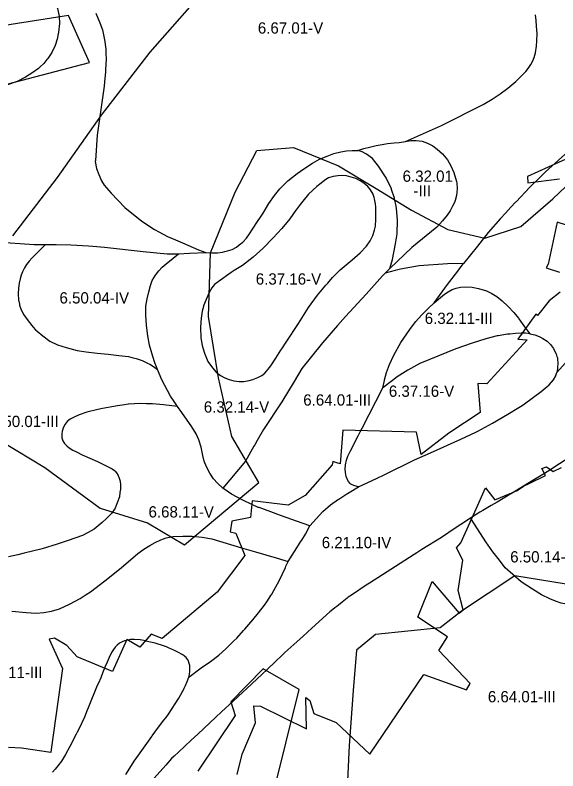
# Model space of a CAD drawing. Extents: x -555156 to -540209, y -1046851 to -1035695.
# Drawn here: x -543499 to -543018, y -1040556 to -1039885 of the extents above; entities that cross this region are included whole.
import ezdxf

# ---------------------------------------------------------------- set-up
doc = ezdxf.new("R2010")
doc.units = 0
for name, color, linetype in [('Vrstva 12', 7, 'Continuous'), ('Vrstva 27', 7, 'Continuous'), ('Vrstva 28', 7, 'Continuous'), ('Vrstva 29', 7, 'Continuous')]:
    doc.layers.add(name, color=color, linetype=linetype)

msp = doc.modelspace()

# ---------------------------------------------------------------- linework, layer by layer
at = {"layer": 'Vrstva 12'}
for points in [[(-543008.09, -1040012.11), (-543044.82, -1040028.47), (-543044.53, -1040034.06), (-543016.27, -1040030.62)], [(-542992.73, -1040077.22), (-543018.47, -1040069.12), (-543026.42, -1040106.22), (-543028.25, -1040109.57), (-543016.26, -1040113.57)], [(-543015.8, -1040131.16), (-543025.55, -1040139), (-543035.99, -1040151.94), (-543037.34, -1040150.84), (-543053.18, -1040172.95), (-543045.07, -1040173.6), (-543080.85, -1040212.66), (-543088.68, -1040212.35), (-543086.81, -1040238.09), (-543114.5, -1040256.25), (-543139.05, -1040275.21), (-543143.09, -1040255.56), (-543208.61, -1040253.69), (-543210.84, -1040283.44), (-543213.77, -1040282.6), (-543217.351261, -1040281.57974), (-543218.13, -1040284.5), (-543241.9, -1040311.62), (-543257, -1040320.16), (-543288.79, -1040316.27), (-543290.41, -1040331.21), (-543306.98, -1040334.34), (-543308.55, -1040343.99), (-543303.5, -1040345.07), (-543295.48, -1040365.03), (-543320.1, -1040397.44), (-543368.67, -1040438.62), (-543378.46, -1040434.91), (-543388.44, -1040446.32), (-543400.15, -1040439.57), (-543412.88, -1040467.85), (-543444.1, -1040454.95), (-543453.34, -1040444.7), (-543464.33, -1040438.44), (-543469, -1040439.3), (-543457.03, -1040465.35), (-543467.26, -1040537.23), (-543467.61, -1040539.78), (-543493.36, -1040535.88), (-543505.1, -1040535.47)], [(-543302.36, -1040559.22), (-543297.93, -1040541.28), (-543285.85, -1040513.47), (-543287.33, -1040498.36), (-543281.66, -1040498.66), (-543240.71, -1040518.68), (-543241.45, -1040491.06), (-543237.8, -1040493.7), (-543234.36, -1040505.17), (-543214.42, -1040513.21), (-543184.72, -1040541.32), (-543136.77, -1040470.51), (-543098.82602, -1040484.319267), (-543095.69, -1040478.51), (-543123.316609, -1040449.319795), (-543115.66, -1040437.26), (-543142.04, -1040419.72), (-543129.37, -1040388.16), (-543105.433029, -1040415.995419), (-543101.86, -1040413.09), (-543106.3, -1040396.02), (-543102.19, -1040369.21), (-543107.86, -1040358.04), (-543103.78, -1040353.78), (-543088.85, -1040320.24), (-543084.34, -1040310.1), (-543081.97, -1040304.77), (-543073.81, -1040315.43), (-543060.24, -1040309.89), (-543058.79, -1040309.3), (-543053.96, -1040307.33), (-543048.26, -1040303.54), (-543042.64, -1040300.6), (-543028.93, -1040293.84), (-543031.905122, -1040287.701906), (-543027.79, -1040286.11), (-543022.02, -1040290.29), (-543014.73, -1040286.72)]]:
    msp.add_lwpolyline(points, dxfattribs=at)
at = {"layer": 'Vrstva 28'}
for points in [[(-543502.29, -1039846.72), (-543494.67, -1039848.51), (-543487.5, -1039850.9), (-543480.33, -1039854.49), (-543474.06, -1039858.52), (-543469.43, -1039862.41), (-543465.55, -1039867.79), (-543463.31, -1039873.02), (-543461.51, -1039879.45), (-543460.02, -1039886.32), (-543459.87, -1039892.6), (-543460.77, -1039900.37), (-543461.81, -1039906.5), (-543463.6, -1039912.33), (-543466.59, -1039918.45), (-543470.18, -1039923.68), (-543471.01, -1039924.74), (-543473.76, -1039928.23), (-543476.91, -1039931.19), (-543478.54, -1039932.72), (-543483.32, -1039936.3), (-543489.89, -1039940.34), (-543497.36, -1039944.08), (-543506.92, -1039947.36)], [(-543427.69, -1039883.66), (-543424.11, -1039892.03), (-543421.57, -1039898.46), (-543419.48, -1039908.62), (-543418.9, -1039913.7), (-543418.73, -1039915.2), (-543418.59, -1039919.42), (-543418.43, -1039924.01), (-543418.88, -1039933.88), (-543419.04, -1039935.67), (-543419.34, -1039938.92), (-543419.86, -1039944.6), (-543420.19, -1039948.21), (-543426.46, -1039991.7), (-543427.99, -1040014.48), (-543428.04, -1040015.21), (-543427.11, -1040021.36), (-543425.06, -1040026.82), (-543422.58, -1040032.38), (-543420.11, -1040036.22), (-543414.12, -1040043.25), (-543401.83, -1040056.07), (-543386.67, -1040068.1), (-543375.69, -1040075.68), (-543371.16, -1040078), (-543368.34, -1040079.44), (-543363.41, -1040081.96), (-543360.93, -1040083.02), (-543350.6, -1040087.45), (-543336.65, -1040093.6), (-543330.16, -1040095.9)], [(-543152.9, -1039997.36), (-543121.08, -1039983.16), (-543084, -1039964.67), (-543075.98, -1039959.89), (-543069.07, -1039955.2), (-543062.32, -1039950.24), (-543055.24, -1039944.26), (-543049.35, -1039938.63), (-543046.36, -1039935.47), (-543044.23, -1039932.82), (-543041.75, -1039928.98), (-543040.13, -1039925.9), (-543038.85, -1039922.83), (-543037.66, -1039918.82), (-543036.76, -1039912.99), (-543036.37, -1039908.06), (-543036.29, -1039901.57), (-543036.63, -1039895.08), (-543037.05, -1039890.13), (-543037.61, -1039884.89)], [(-542943.03, -1039946.5), (-542981.91, -1039982.92), (-543008.83, -1040006.45), (-543028.7, -1040024.5), (-543033.44, -1040029.1), (-543042.63, -1040038.01), (-543054.93, -1040051.05), (-543055.32, -1040051.46), (-543059.42, -1040055.83), (-543064.32, -1040061.05), (-543068.77, -1040065.8), (-543079.67, -1040078.36), (-543089.23, -1040090.46), (-543101.48, -1040105.71)], [(-543195.32, -1040005.55), (-543189.94, -1040003.76), (-543184.99, -1040002.56), (-543179.01, -1040001.11), (-543173.55, -1040000.09), (-543168.86, -1039999.32), (-543162.88, -1039998.63), (-543158.44, -1039998.21), (-543152.9, -1039997.36)], [(-543152.9, -1039997.36), (-543148.22, -1039996.65), (-543143.44, -1039996.65), (-543138.07, -1039997.25), (-543133.29, -1039998.89), (-543128.81, -1040001.28), (-543124.77, -1040004.42), (-543120.14, -1040008.31), (-543115.81, -1040013.84), (-543112.67, -1040018.92), (-543109.99, -1040025.04), (-543107.6, -1040032.97), (-543107.49, -1040034.18), (-543107, -1040039.54), (-543107.6, -1040045.37), (-543109.01, -1040049.83), (-543109.54, -1040051.5), (-543111.24, -1040054.84), (-543112.82, -1040057.92), (-543113.48, -1040058.99), (-543115.96, -1040063), (-543120.14, -1040067.94), (-543125.23, -1040073.37), (-543147.19, -1040091.48)], [(-543330.16, -1040095.9), (-543324.87, -1040096.42), (-543319.66, -1040096.33), (-543315.22, -1040095.73), (-543313.13, -1040095.21), (-543310.78, -1040094.62), (-543306.77, -1040093.26), (-543302.85, -1040091.12), (-543300.37, -1040089.24), (-543297.21, -1040086.77), (-543294.05, -1040083.26), (-543291.24, -1040079.34), (-543288.58, -1040075.22), (-543283.65, -1040067.59), (-543282.25, -1040065.51), (-543279.32, -1040061.17), (-543279.24, -1040061.04), (-543274.24, -1040052.5), (-543269.01, -1040045.48), (-543264.38, -1040039.35), (-543257.36, -1040032.32), (-543249, -1040025.9), (-543243.16, -1040021.8), (-543235.48, -1040016.59), (-543229.33, -1040013.09), (-543222.5, -1040010.35), (-543216.36, -1040008.22), (-543210.38, -1040006.68), (-543205.26, -1040005.74), (-543200.14, -1040005.32), (-543195.32, -1040005.55)], [(-543176.89, -1040019.35), (-543182.27, -1040012.6), (-543187.48, -1040008.67), (-543191.49, -1040006.62), (-543195.32, -1040005.55)], [(-543166.81, -1040110.26), (-543164.56, -1040102.32), (-543161.72, -1040088.27), (-543160.38, -1040079.31), (-543160.08, -1040067.35), (-543160.81, -1040057), (-543160.83, -1040056.74), (-543161.57, -1040053.25), (-543162.56, -1040048.63), (-543162.72, -1040047.87), (-543165.28, -1040039.93), (-543165.48, -1040039.52), (-543170.24, -1040029.59), (-543176.89, -1040019.35)], [(-543296.31, -1040210.56), (-543291.71, -1040209.71), (-543288.38, -1040208.6), (-543284.02, -1040207.06), (-543280.44, -1040205.1), (-543277.71, -1040202.96), (-543274.72, -1040199.63), (-543272.42, -1040196.53), (-543267.93, -1040189.81), (-543263.6, -1040182.64), (-543262.75, -1040181.38), (-543258.86, -1040175.61), (-543247.82, -1040159.03), (-543238.99, -1040144.82), (-543231.08, -1040133.91), (-543223.61, -1040125.1), (-543221.96, -1040123.2), (-543217.64, -1040118.22), (-543217.37, -1040117.94), (-543210.91, -1040111.35), (-543200.16, -1040102.38), (-543193.14, -1040096.22), (-543187.68, -1040090.41), (-543184.26, -1040085.55), (-543181.87, -1040080.93), (-543180.34, -1040076.07), (-543179.64, -1040072.58), (-543179.3, -1040066.68), (-543179.13, -1040060.45), (-543179.13, -1040056.23), (-543179.13, -1040055.67), (-543179.54, -1040052.67), (-543179.73, -1040051.23), (-543180.46, -1040048.23), (-543180.75, -1040047.04), (-543182.03, -1040043.71), (-543183.05, -1040041.94), (-543184, -1040040.29), (-543186.47, -1040037.48), (-543189.8, -1040034.57), (-543193.21, -1040032.27), (-543197.05, -1040030.3), (-543201.15, -1040029.11), (-543205.25, -1040028.08), (-543209.6, -1040027.74), (-543212.93, -1040027.83), (-543217.2, -1040028.42), (-543221.21, -1040029.79), (-543224.62, -1040031.67), (-543227.87, -1040034.32), (-543231.69, -1040037.35), (-543238.86, -1040044.07), (-543243.93, -1040050.35), (-543246.35, -1040053.53), (-543249.79, -1040058.06), (-543250.06, -1040058.42), (-543255.44, -1040066.19), (-543262.61, -1040074.56), (-543270.22, -1040083.08), (-543279.04, -1040092.05)], [(-543516.61, -1040086.56), (-543482.4, -1040088.95), (-543472.1, -1040088.8)], [(-543472.1, -1040088.8), (-543476.71, -1040093.44), (-543481.92, -1040098.68), (-543484.4, -1040101.07), (-543486.79, -1040103.8), (-543489.01, -1040106.79), (-543490.88, -1040109.69), (-543492.59, -1040113.11), (-543493.7, -1040116.01), (-543494.81, -1040119.43), (-543495.58, -1040123.1), (-543496.26, -1040127.71), (-543496.43, -1040132.58), (-543496.43, -1040132.65), (-543496.09, -1040137.96), (-543495.31, -1040141.86), (-543495.15, -1040142.66), (-543493.87, -1040146.84), (-543491.57, -1040151.2), (-543487.72, -1040156.58), (-543483.29, -1040162.13), (-543481, -1040164.5), (-543479.61, -1040165.93), (-543474.57, -1040170.03), (-543468.42, -1040174.56), (-543461.43, -1040177.97), (-543453.83, -1040180.45), (-543444.27, -1040182.92), (-543436.16, -1040184.21), (-543426.52, -1040185.4), (-543416.64, -1040186.32), (-543407.08, -1040187.37), (-543398.71, -1040188.41), (-543394.42, -1040189.42), (-543391.69, -1040190.06), (-543386.46, -1040191.85), (-543381.09, -1040194.39), (-543379.77, -1040195.2), (-543376.46, -1040197.23), (-543372.89, -1040199.72)], [(-543472.1, -1040088.8), (-543462.69, -1040088.8), (-543449.84, -1040089.1), (-543434.01, -1040090.15), (-543430.2, -1040090.48), (-543419.85, -1040091.38), (-543385.65, -1040095.12)], [(-543279.04, -1040092.05), (-543288, -1040100.27), (-543297.41, -1040107.44), (-543304.97, -1040112.11), (-543307.57, -1040113.72), (-543319.22, -1040121.94), (-543322.24, -1040124.51), (-543324.63, -1040127.33), (-543327.11, -1040131.51), (-543329.84, -1040137.66), (-543332.06, -1040143.3), (-543332.22, -1040143.88), (-543333.39, -1040148.06), (-543333.42, -1040148.17), (-543334.15, -1040154.21), (-543334.89, -1040162.13), (-543334.6, -1040171.69), (-543333.4, -1040178.57), (-543332.52, -1040181.47), (-543331.31, -1040185.44), (-543328.24, -1040192.8), (-543324.05, -1040198.43), (-543320.9, -1040202.19), (-543317.06, -1040205.27), (-543313.21, -1040207.32), (-543309.46, -1040208.85), (-543305.11, -1040209.96), (-543300.41, -1040210.56), (-543296.31, -1040210.56)], [(-543147.19, -1040091.48), (-543166.81, -1040110.26)], [(-543385.65, -1040095.12), (-543364.44, -1040097.21), (-543359.51, -1040097.21), (-543354.28, -1040097.21)], [(-543372.89, -1040199.72), (-543373.85, -1040197.38), (-543375.12, -1040193.85), (-543377.13, -1040188.26), (-543380.12, -1040178.25), (-543381.61, -1040170.03), (-543382.66, -1040160.91), (-543382.99, -1040155.87), (-543383.26, -1040151.8), (-543383.25, -1040150.91), (-543383.21, -1040143.49), (-543382.18, -1040137.09), (-543380.56, -1040130.85), (-543379.11, -1040125.3), (-543377.49, -1040120.86), (-543374.67, -1040116.25), (-543371.68, -1040112.15), (-543368.61, -1040108.99), (-543365.28, -1040105.92), (-543359.13, -1040101.05), (-543354.28, -1040097.21)], [(-543354.28, -1040097.21), (-543344.42, -1040096.61), (-543330.16, -1040095.9)], [(-543101.48, -1040105.71), (-543115.81, -1040106.2), (-543140.91, -1040107.84), (-543157.34, -1040110.68), (-543162.23, -1040111.96), (-543170.97, -1040114.24)], [(-543127.54, -1040140.55), (-543115.74, -1040124.41), (-543106.66, -1040112.5), (-543103.6, -1040108.48), (-543101.48, -1040105.71)], [(-543166.81, -1040110.26), (-543169.26, -1040112.6), (-543170.97, -1040114.24)], [(-543170.97, -1040114.24), (-543173.24, -1040116.76), (-543187.96, -1040133.07), (-543206.08, -1040152.78), (-543213.17, -1040160.87), (-543226.47, -1040176.06), (-543244.77, -1040198.81), (-543251.69, -1040210.42), (-543262.54, -1040228.63), (-543278.75, -1040253.21), (-543284.41, -1040262.81), (-543286.66, -1040266.63), (-543287.38, -1040267.86), (-543294.7, -1040281.2), (-543314.84, -1040305.19)], [(-543018.83, -1040202.64), (-543008.58, -1040191.25), (-543006.91, -1040189.39), (-542997.5, -1040177.58), (-542997.24, -1040177.19), (-542991.08, -1040168.02), (-542982.12, -1040153.22), (-542980.75, -1040150.78), (-542973.01, -1040136.93), (-542969.71, -1040129.33), (-542963.07, -1040114.07)], [(-543127.54, -1040140.55), (-543121.95, -1040135.95), (-543118.28, -1040132.96), (-543115.21, -1040130.83), (-543111.53, -1040128.86), (-543108.04, -1040127.67), (-543104.11, -1040126.9), (-543099.33, -1040126.56), (-543093.78, -1040126.9), (-543088.06, -1040128.01), (-543081.15, -1040130.14), (-543076.28, -1040132.36), (-543071.85, -1040135.18), (-543067.32, -1040138.85), (-543062.03, -1040143.98), (-543056.91, -1040149.19), (-543052.83, -1040154.35), (-543052.39, -1040154.91), (-543046.5, -1040163.19), (-543046.34, -1040163.4)], [(-543172.93, -1040216.04), (-543171.59, -1040209.59), (-543171.48, -1040209.04), (-543169.69, -1040202.46), (-543167.16, -1040195.46), (-543163.15, -1040187.09), (-543157.01, -1040175.82), (-543151.8, -1040168.13), (-543149.11, -1040164.26), (-543147.7, -1040162.24), (-543143.78, -1040157.28), (-543138.74, -1040151.65), (-543132.94, -1040145.76), (-543127.54, -1040140.55)], [(-543046.34, -1040163.4), (-543042.64, -1040168.14)], [(-543042.64, -1040168.14), (-543046.48, -1040167.71), (-543049.34, -1040167.59), (-543050.41, -1040167.54), (-543055.53, -1040167.88), (-543060.4, -1040168.37), (-543062.45, -1040168.57), (-543070.79, -1040169.95), (-543071.66, -1040170.1), (-543081.82, -1040172.54), (-543093.92, -1040176.42), (-543108.26, -1040181.36), (-543124.39, -1040187.93), (-543140.22, -1040194.66), (-543150.98, -1040200.34), (-543160.24, -1040206.31), (-543164.52, -1040209.59), (-543172.93, -1040216.04)], [(-543042.64, -1040168.14), (-543038.21, -1040169.08), (-543034.48, -1040170.46), (-543034.28, -1040170.53), (-543033.79, -1040170.8), (-543031.12, -1040172.24), (-543027.45, -1040174.8), (-543024.21, -1040177.62), (-543021.65, -1040181.29), (-543019.5, -1040185.59), (-543019.34, -1040185.9), (-543018.62, -1040188.3), (-543018.23, -1040189.58), (-543018.15, -1040190.7), (-543017.89, -1040194.27), (-543018.06, -1040198.29), (-543018.24, -1040199.3), (-543018.83, -1040202.64)], [(-543355.14, -1040232.57), (-543358.19, -1040228.13), (-543361.45, -1040223.38), (-543369.07, -1040209.04), (-543372.89, -1040199.72)], [(-543182.53, -1040298.39), (-543178.13, -1040296.29), (-543171.94, -1040293.34), (-543144.9, -1040280.04), (-543130.71, -1040273.7), (-543103.75, -1040261.65), (-543090.6, -1040255.34), (-543088.81, -1040254.48), (-543075.82, -1040247.6), (-543062.08, -1040239.53), (-543052.53, -1040233.65), (-543049.48, -1040231.77), (-543047.29, -1040230.42), (-543032.65, -1040219.51), (-543025.63, -1040213.59), (-543021.79, -1040209.07), (-543019.74, -1040205.39), (-543019.63, -1040205.05), (-543018.83, -1040202.64)], [(-543194.49, -1040304.1), (-543198, -1040303.2), (-543200.3, -1040302.35), (-543201.46, -1040301.52), (-543202.1, -1040301.07), (-543203.55, -1040299.27), (-543204.66, -1040297.22), (-543204.75, -1040296.95), (-543205.43, -1040294.83), (-543206.19, -1040291.33), (-543206.45, -1040288), (-543206.2, -1040284.76), (-543206.19, -1040284.58), (-543205.25, -1040280.31), (-543204.06, -1040276.64), (-543201.84, -1040272.03), (-543194.93, -1040258.65), (-543193.08, -1040255.06), (-543191.4, -1040251.81), (-543172.93, -1040216.04)], [(-543355.14, -1040232.57), (-543367.68, -1040231.31), (-543377.33, -1040230.45), (-543382.67, -1040230.28), (-543388, -1040230.11), (-543398.49, -1040230.71), (-543398.83, -1040230.76), (-543402.2, -1040231.26), (-543408.22, -1040232.16), (-543421.62, -1040234.47), (-543425.68, -1040235.42), (-543435.45, -1040237.71), (-543442.26, -1040239.98), (-543446.7, -1040242.03), (-543450.28, -1040244.07), (-543452.93, -1040246.12), (-543454.89, -1040248.43), (-543456.34, -1040250.99), (-543457.54, -1040254.49), (-543457.79, -1040256.94), (-543457.88, -1040257.82), (-543457.88, -1040260.02), (-543457.88, -1040260.56), (-543456.94, -1040263.03), (-543455.32, -1040265.42), (-543453.44, -1040267.65), (-543451.22, -1040269.52), (-543447.89, -1040271.32), (-543444.82, -1040272.94), (-543439.61, -1040275.5), (-543426.12, -1040281.65), (-543417.24, -1040286.01), (-543413.23, -1040288.14), (-543411.1, -1040289.51), (-543410.52, -1040290.12), (-543409.22, -1040291.47), (-543407.86, -1040293.86), (-543406.83, -1040296.34), (-543406.06, -1040298.99), (-543405.72, -1040302.15), (-543405.72, -1040306.16), (-543406.15, -1040309.15), (-543406.66, -1040312.74), (-543408.6, -1040318.27), (-543410.54, -1040323.05), (-543413.83, -1040327.53), (-543416.08, -1040329.94), (-543418.16, -1040332.16), (-543421.88, -1040335.59), (-543423.69, -1040337.25), (-543428.92, -1040341.43), (-543434.44, -1040344.57), (-543439.52, -1040347.11), (-543445.2, -1040349.35), (-543452.97, -1040352.04), (-543461.93, -1040354.88), (-543475.22, -1040359.07), (-543491.05, -1040362.95), (-543496.83, -1040364.32), (-543504.95, -1040366.24)], [(-543314.84, -1040305.19), (-543319.77, -1040300.85), (-543323.21, -1040296.97), (-543326.5, -1040291.74), (-543329.33, -1040286.36), (-543331.42, -1040281.13), (-543332.77, -1040276.19), (-543333.67, -1040271.66), (-543334.24, -1040268.81), (-543334.26, -1040268.72), (-543336.2, -1040262.15), (-543338.59, -1040257.06), (-543342.54, -1040250.79), (-543351.43, -1040237.97), (-543355.14, -1040232.57)], [(-543006.26, -1040277.12), (-543016.27, -1040283.52), (-543025.08, -1040289.16), (-543029.79, -1040292.08), (-543041.54, -1040299.36), (-543042.87, -1040300.17), (-543056, -1040308.16), (-543058.41, -1040309.63), (-543059.58, -1040310.34), (-543071.71, -1040317.49), (-543074.22, -1040318.97), (-543076.97, -1040320.6), (-543084.49, -1040325.06), (-543087.03, -1040326.56), (-543093.5, -1040330.69), (-543095.32, -1040331.85)], [(-543194.49, -1040304.1), (-543182.53, -1040298.39)], [(-543237.69, -1040338.63), (-543249.75, -1040334.37), (-543266.92, -1040328.3), (-543267.71, -1040328.02), (-543282.86, -1040322.44), (-543283.54, -1040322.19), (-543289.15, -1040319.61), (-543296.54, -1040316.21), (-543307.23, -1040310.42), (-543314.84, -1040305.19)], [(-543226.16, -1040325.77), (-543219.58, -1040320.1), (-543212.43, -1040315.08), (-543212.12, -1040314.86), (-543205.09, -1040310.32), (-543204.37, -1040309.86), (-543202.86, -1040308.89), (-543194.49, -1040304.1)], [(-543237.69, -1040338.63), (-543226.16, -1040325.77)], [(-543095.32, -1040331.85), (-543103.89, -1040337.33), (-543108.81, -1040340.66), (-543120.88, -1040348.83), (-543138.44, -1040359.71), (-543142.83, -1040362.43), (-543145.25, -1040363.99), (-543161.92, -1040374.73), (-543184.92, -1040389.37), (-543187.69, -1040391.22), (-543200.05, -1040399.46), (-543203.74, -1040401.93), (-543204.79, -1040402.78), (-543209.23, -1040406.36), (-543212.47, -1040408.97), (-543213.84, -1040410.08), (-543215.53, -1040411.44), (-543218.79, -1040414.07), (-543219.95, -1040415), (-543235.89, -1040429.39), (-543243.7, -1040436.44), (-543249.37, -1040441.56), (-543259.94, -1040451.1), (-543260.12, -1040451.28), (-543270.67, -1040461.36), (-543273.43, -1040463.99), (-543275.38, -1040465.86), (-543294.04, -1040483.24), (-543297.27, -1040486.25), (-543305.7, -1040494.1), (-543316.1, -1040503.81), (-543321.01, -1040508.4), (-543337.1, -1040523.43), (-543342.89, -1040528.83), (-543354.22, -1040539.4), (-543358.16, -1040543.08), (-543360.33, -1040545.1), (-543365.44, -1040550.9), (-543375.76, -1040562.6)], [(-543003.75, -1040408.57), (-543004.26, -1040408.61), (-543010.07, -1040408.27), (-543015.02, -1040407.16), (-543019.8, -1040405.54), (-543025.09, -1040403.49), (-543032.26, -1040399.82), (-543040.22, -1040394.8), (-543050.23, -1040388.37), (-543057.7, -1040381.95), (-543064.42, -1040375.82), (-543069.65, -1040369.1), (-543075.47, -1040361.62), (-543081.59, -1040352.81), (-543094.54, -1040333.03), (-543095.32, -1040331.85)], [(-543241.61, -1040345.88), (-543237.69, -1040338.63)], [(-543256.99, -1040370.24), (-543247.87, -1040355.73), (-543246.09, -1040352.9), (-543245.02, -1040351.22), (-543241.61, -1040345.88)], [(-543502.04, -1040414.21), (-543489.49, -1040415.49), (-543480.53, -1040416.09), (-543473.77, -1040415.51), (-543466.9, -1040414.31), (-543459.88, -1040412.22), (-543451.07, -1040408.18), (-543441.51, -1040403.1), (-543439.84, -1040402.03), (-543436.03, -1040399.59), (-543432.4, -1040397.27), (-543419.7, -1040387.56), (-543405.21, -1040375.75), (-543390.43, -1040363.05), (-543385.03, -1040359.34), (-543379.82, -1040356.09), (-543374.96, -1040353.27), (-543370.01, -1040350.97), (-543365.31, -1040349.26), (-543359.17, -1040348.06), (-543350.29, -1040347.64), (-543342.27, -1040347.64), (-543333.39, -1040348.58), (-543324.6, -1040350.28), (-543298.29, -1040358.05), (-543286.12, -1040361.64), (-543267.54, -1040367.12), (-543256.99, -1040370.24)], [(-543345.1, -1040472.83), (-543334.17, -1040464.76), (-543325.8, -1040458.93), (-543318.63, -1040453.4), (-543312.39, -1040447.77), (-543311.02, -1040446.53), (-543305.05, -1040440.66), (-543302.65, -1040438.31), (-543296.48, -1040431.37), (-543295.48, -1040430.24), (-543288.38, -1040421.92), (-543283.23, -1040415.89), (-543278.01, -1040409.02), (-543276.06, -1040406.07), (-543272.39, -1040400.52), (-543271.58, -1040399.3), (-543264.56, -1040386.9), (-543259.46, -1040375.69), (-543258.94, -1040374.53), (-543256.99, -1040370.24)], [(-543345.1, -1040472.83), (-543344.51, -1040470.44), (-543344.16, -1040467.71), (-543344.08, -1040464.81), (-543344.25, -1040462.5), (-543345.02, -1040459.77), (-543345.11, -1040459.51), (-543345.62, -1040457.97), (-543347.03, -1040456), (-543347.15, -1040455.84), (-543348.86, -1040454.3), (-543349.18, -1040454.09), (-543350.99, -1040452.93), (-543354.41, -1040450.97), (-543356.14, -1040450.12), (-543357.91, -1040449.26), (-543362.99, -1040447), (-543365.01, -1040446.1), (-543366.68, -1040445.36), (-543374.87, -1040442.71), (-543383.15, -1040440.83), (-543383.57, -1040440.75), (-543388.19, -1040439.89), (-543393.39, -1040439.55), (-543396.89, -1040439.63), (-543399.3, -1040440.06), (-543399.79, -1040440.15), (-543400.49, -1040440.32), (-543402.18, -1040440.74), (-543404.32, -1040441.43), (-543406.62, -1040442.79), (-543408.76, -1040444.42), (-543410.46, -1040446.21), (-543412, -1040448.34), (-543413.54, -1040450.99), (-543415.86, -1040455.56), (-543417.65, -1040459.57), (-543419.62, -1040463.93), (-543419.97, -1040464.92), (-543421.24, -1040468.46), (-543423.29, -1040473.58), (-543425.36, -1040478.39), (-543426.25, -1040480.46), (-543434.3, -1040500.03), (-543435.22, -1040502.28), (-543437.76, -1040508.44), (-543442.74, -1040519.04), (-543444.03, -1040521.78), (-543444.89, -1040523.47), (-543450.56, -1040534.6), (-543454.62, -1040541.62), (-543458.02, -1040547.51), (-543461.34, -1040551.78), (-543463.73, -1040554.68), (-543466.04, -1040557.24)], [(-543400.9, -1040559.18), (-543392.87, -1040546.69), (-543392.63, -1040546.35), (-543388.35, -1040540.11), (-543378, -1040525.67), (-543377.57, -1040525.07), (-543372.82, -1040518.44), (-543367.2, -1040511.18), (-543365.21, -1040508.61), (-543363.11, -1040505.89), (-543354.07, -1040491.62), (-543350.92, -1040486.15), (-543350.48, -1040485.39), (-543349.21, -1040482.75), (-543348.09, -1040480.43), (-543346.55, -1040476.76), (-543345.1, -1040472.83)]]:
    msp.add_lwpolyline(points, dxfattribs=at)
at = {"layer": 'Vrstva 29'}
for points in [[(-543519.895996, -1039848.265991), (-543460.958984, -1039827.960999), (-543404.499023, -1039814.809021), (-543358.88501, -1039810.807007), (-543324.244019, -1039809.312988), (-543299.807007, -1039812.950012), (-543302.510986, -1039833.083984), (-543333.484009, -1039865.526001), (-543379.687988, -1039918.166016), (-543422.891907, -1039974.155029), (-543461.947998, -1040029.524902), (-543501.424011, -1040081.284973)], [(-543562.305908, -1039957.10498), (-543518.14801, -1039949.646912), (-543433.203003, -1039927.268005), (-543451.945984, -1039885.684998), (-543502.78302, -1039893.515991), (-543575.846008, -1039906.59198), (-543562.305908, -1039957.10498)], [(-543523.85498, -1040256.046021), (-543472.913025, -1040286.976013), (-543423.723022, -1040322.835999), (-543381.809998, -1040336.067017), (-543348.932983, -1040355.562012), (-543283.049988, -1040300.237), (-543306.978027, -1040259.427002), (-543318.828003, -1040207.291992), (-543327.651001, -1040152.901001), (-543325.776978, -1040096.22998), (-543304, -1040042.502991), (-543284.838989, -1040005.349976), (-543252.403992, -1040002.877014), (-543212.302002, -1040018.992004), (-543178.96698, -1040039.041992), (-543147.609009, -1040058.390015), (-543115.27301, -1040075.539001), (-543082.544006, -1040083.29303), (-543050.622009, -1040072.867981), (-543022.197998, -1040048.336975), (-542982.563904, -1040010.869019)], [(-542999.561999, -1040392.149006), (-543055.908999, -1040382.877004), (-543103.411998, -1040414.484998), (-543122.137006, -1040429.219), (-543179.621009, -1040434.933008), (-543196.268006, -1040448.890006), (-543199.422992, -1040484.788995), (-543203.043003, -1040533.644997), (-543205.959003, -1040596.590006)], [(-543270.945994, -1040579.150993), (-543247.329994, -1040483.771991), (-543279.291006, -1040465.416008), (-543307.873002, -1040494.801993), (-543303.915998, -1040506.907994), (-543337.225003, -1040556.489998)]]:
    msp.add_lwpolyline(points, dxfattribs=at)

# ---------------------------------------------------------------- texts
at = {"layer": 'Vrstva 27'}
for s, p in [('6.67.01-V', (-543283.901006, -1039901.69)), ('6.32.01', (-543155.517261, -1040033.24)), ('-III', (-543145.912769, -1040046.24)), ('6.37.16-V', (-543285.717974, -1040124.48)), ('6.50.04-IV', (-543459.797119, -1040141.27)), ('6.32.11-III', (-543135.876548, -1040159.4)), ('6.37.16-V', (-543167.707974, -1040224.1)), ('6.64.01-III', (-543243.636548, -1040231.88)), ('6.32.14-V', (-543331.830884, -1040238.09)), ('6.50.01-III', (-543520.696548, -1040250.93)), ('6.68.11-V', (-543380.851006, -1040331.21)), ('6.21.10-IV', (-543227.22707, -1040358.43)), ('6.50.14-V', (-543060.090884, -1040371.11)), ('6.32.11-III', (-543535.156548, -1040473.73)), ('6.64.01-III', (-543079.913926, -1040495.25))]:
    msp.add_text(s, height=10, dxfattribs=at).set_placement(p)

doc.saveas('drawing.dxf')
